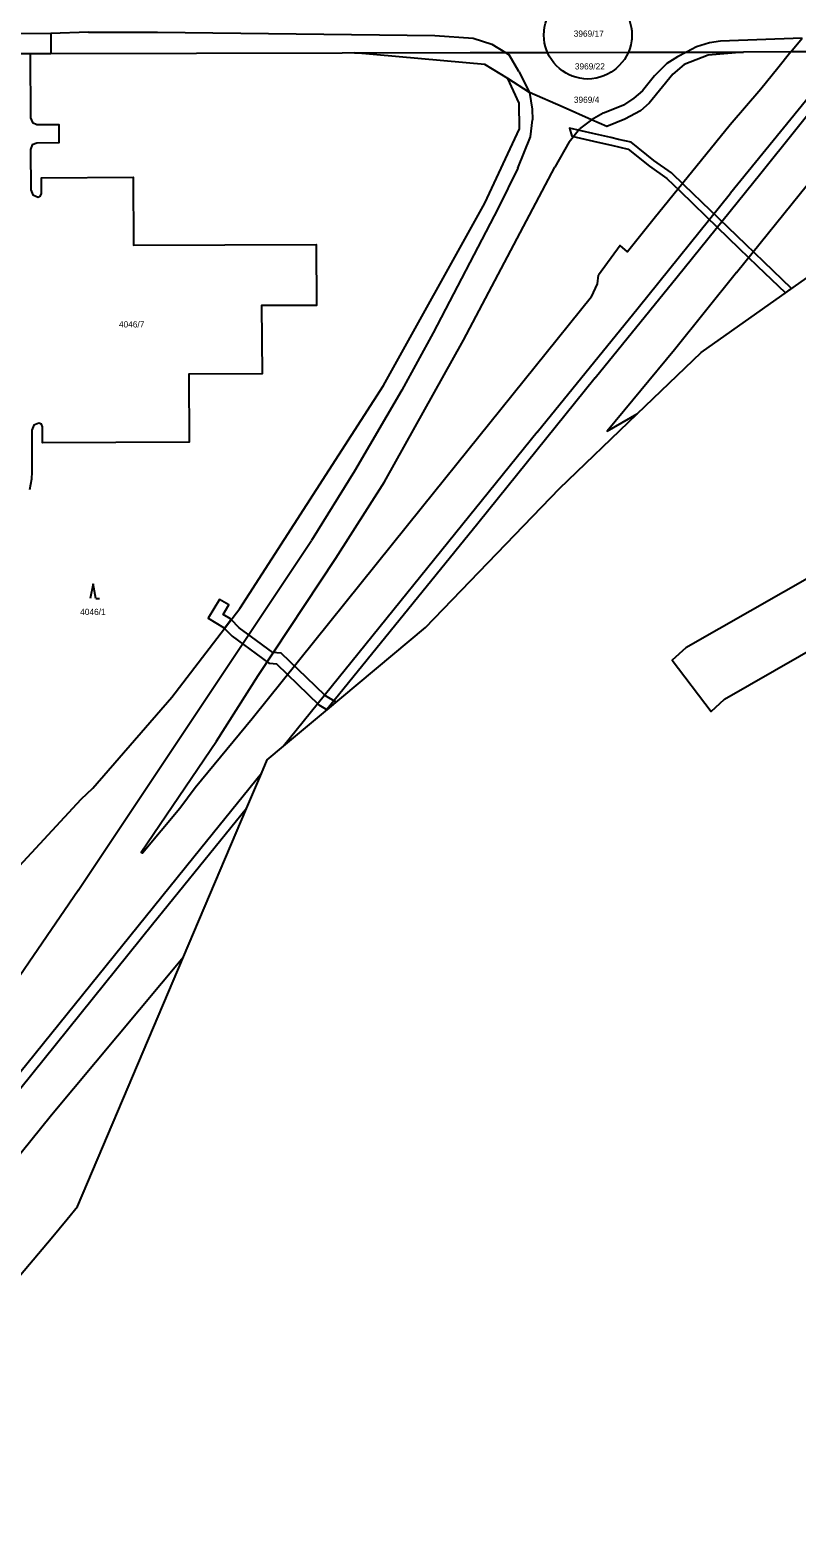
# Model space of a CAD drawing. Extents: x -869103 to -863415, y -1015889 to -1012477.
# Drawn here: x -864611.9 to -864402.3, y -1015262 to -1014850 of the extents above; entities that cross this region are included whole.
import ezdxf

# ---------------------------------------------------------------- set-up
doc = ezdxf.new("R2010")
doc.units = 0
for name, color, linetype in [('Hranice katastralního území', 7, 'Continuous'), ('Hranice parcel', 7, 'Continuous'), ('Parcelní čísla', 7, 'Continuous'), ('Vnitřní kresba', 7, 'Continuous'), ('Věcná břemena k části', 7, 'Continuous'), ('Značky kultur', 7, 'Continuous')]:
    doc.layers.add(name, color=color, linetype=linetype)

msp = doc.modelspace()

# ---------------------------------------------------------------- linework, layer by layer
at = {"layer": 'Hranice katastralního území'}
msp.add_line((-864446.01, -1014954.88), (-864428.51, -1014938.08), dxfattribs=at)
for points in [[(-864428.51, -1014938.08), (-864378.15, -1014902.58), (-864310, -1014877.65)], [(-864531.17, -1015036.08), (-864503.82, -1015013.23), (-864467.22, -1014975.24), (-864446.01, -1014954.88)], [(-864552.72, -1015062.64), (-864548.67, -1015053.12), (-864547.08, -1015049.38), (-864542.66, -1015045.69), (-864531.17, -1015036.08)], [(-864598.98, -1015171.48), (-864569.97, -1015103.23), (-864552.72, -1015062.64)], [(-864606.11, -1015180.2), (-864601.75, -1015174.9), (-864598.98, -1015171.48)], [(-864692.44, -1015284), (-864670.29, -1015256.03), (-864606.11, -1015180.2)]]:
    msp.add_lwpolyline(points, dxfattribs=at)
at = {"layer": 'Hranice parcel'}
for p, q in [((-864626.87, -1014850.82), (-864606.23, -1014850.94)), ((-864606.23, -1014850.94), (-864606.22, -1014856.46)), ((-864470.48, -1014856.09), (-864448.36, -1014856.04)), ((-864403.94, -1014855.94), (-864416.89, -1014855.97)), ((-864393.47, -1014855.91), (-864403.94, -1014855.94)), ((-864611.89, -1014856.48), (-864618.71, -1014856.5)), ((-864606.22, -1014856.46), (-864611.89, -1014856.48)), ((-864611.89, -1014856.48), (-864611.83, -1014874)), ((-864526.63, -1014856.25), (-864606.22, -1014856.46)), ((-864523.23, -1014856.24), (-864526.63, -1014856.25)), ((-864446.01, -1014954.88), (-864428.51, -1014938.08))]:
    msp.add_line(p, q, dxfattribs=at)
for points in [[(-864470.48, -1014856.09), (-864470.87, -1014855.06), (-864471.01, -1014854.59), (-864471.26, -1014853.52), (-864471.41, -1014852.43), (-864471.46, -1014851.33), (-864471.41, -1014850.23), (-864471.26, -1014849.15), (-864471.02, -1014848.08), (-864470.68, -1014847.04), (-864470.24, -1014846.04), (-864469.71, -1014845.08), (-864469.43, -1014844.63), (-864468.78, -1014843.75), (-864468.05, -1014842.93), (-864467.24, -1014842.18), (-864466.38, -1014841.51), (-864465.46, -1014840.92), (-864464.48, -1014840.41), (-864463.47, -1014840)], [(-864455.36, -1014840.01), (-864454.35, -1014840.43), (-864453.37, -1014840.94), (-864452.45, -1014841.53), (-864451.59, -1014842.21), (-864450.79, -1014842.96), (-864450.06, -1014843.78), (-864449.77, -1014844.16), (-864449.16, -1014845.07), (-864448.63, -1014846.03), (-864448.19, -1014847.04), (-864447.85, -1014848.08), (-864447.6, -1014849.15), (-864447.45, -1014850.23), (-864447.4, -1014851.33), (-864447.45, -1014852.42), (-864447.5, -1014852.9), (-864447.69, -1014853.97), (-864447.98, -1014855.02), (-864448.36, -1014856.04)], [(-864523.23, -1014856.24), (-864520.43, -1014856.23), (-864491.6, -1014856.14), (-864481.98, -1014856.12), (-864470.48, -1014856.09)], [(-864416.89, -1014855.97), (-864426.6, -1014856.83), (-864433.09, -1014859.41), (-864436.23, -1014861.99), (-864442.72, -1014869.98), (-864445.06, -1014872.04), (-864449.37, -1014874.33), (-864454.27, -1014876.3), (-864458.48, -1014874.47), (-864466.23, -1014871.08), (-864475.43, -1014867.07), (-864481.28, -1014863.2)], [(-864448.36, -1014856.04), (-864448.86, -1014857.03), (-864449.45, -1014857.98), (-864450.12, -1014858.87), (-864450.87, -1014859.69), (-864451.69, -1014860.45), (-864452.18, -1014860.85), (-864453.1, -1014861.48), (-864454.07, -1014862.03), (-864455.09, -1014862.48), (-864456.14, -1014862.85), (-864457.22, -1014863.12), (-864458.32, -1014863.29), (-864459.43, -1014863.36), (-864460.53, -1014863.3), (-864461.62, -1014863.15), (-864462.69, -1014862.89), (-864463.74, -1014862.54), (-864464.75, -1014862.1), (-864465.42, -1014861.74), (-864466.34, -1014861.15), (-864467.22, -1014860.47), (-864468.02, -1014859.72), (-864468.76, -1014858.9), (-864469.42, -1014858.02), (-864469.99, -1014857.08), (-864470.48, -1014856.09)], [(-864448.36, -1014856.04), (-864432.53, -1014856.01), (-864416.89, -1014855.97)], [(-864481.28, -1014863.2), (-864487.65, -1014859.37), (-864523.23, -1014856.24)], [(-864666.71, -1015134.4), (-864597.91, -1015060.14), (-864594.8, -1015057.16), (-864573.14, -1015032.24), (-864554.6, -1015008.01), (-864515.3, -1014947.11), (-864487.63, -1014897.26), (-864478.13, -1014876.97), (-864478.19, -1014869.93), (-864481.28, -1014863.2)], [(-864611.83, -1014874), (-864611.26, -1014875.24), (-864610.07, -1014875.8), (-864604.07, -1014875.82), (-864604.04, -1014880.83), (-864610.06, -1014880.84), (-864611.32, -1014881.3), (-864611.77, -1014882.59), (-864611.72, -1014893.62), (-864611.16, -1014895.03), (-864609.74, -1014895.61), (-864609.05, -1014895.3), (-864608.76, -1014894.6), (-864608.77, -1014890.31), (-864583.76, -1014890.17), (-864583.65, -1014908.77), (-864533.7, -1014908.59), (-864533.61, -1014925.2), (-864548.7, -1014925.28), (-864548.51, -1014943.88), (-864568.54, -1014943.97), (-864568.46, -1014962.56), (-864608.48, -1014962.73), (-864608.54, -1014958.35), (-864608.82, -1014957.66), (-864609.48, -1014957.35), (-864610.89, -1014957.93), (-864611.45, -1014959.32), (-864611.43, -1014970.66), (-864611.49, -1014972.65), (-864612.09, -1014975.57)], [(-864428.51, -1014938.08), (-864378.15, -1014902.58), (-864310, -1014877.65)], [(-864531.17, -1015036.08), (-864503.82, -1015013.23), (-864467.22, -1014975.24), (-864446.01, -1014954.88)], [(-864552.72, -1015062.64), (-864548.67, -1015053.12), (-864547.08, -1015049.38), (-864542.66, -1015045.69), (-864531.17, -1015036.08)], [(-864598.98, -1015171.48), (-864569.97, -1015103.23), (-864552.72, -1015062.64)], [(-864606.11, -1015180.2), (-864601.75, -1015174.9), (-864598.98, -1015171.48)], [(-864692.44, -1015284), (-864670.29, -1015256.03), (-864606.11, -1015180.2)]]:
    msp.add_lwpolyline(points, dxfattribs=at)
at = {"layer": 'Vnitřní kresba'}
for p, q in [((-864595.92, -1014850.53), (-864606.23, -1014850.94)), ((-864595.92, -1014850.53), (-864577.11, -1014850.56)), ((-864403.94, -1014855.94), (-864407.55, -1014860.39)), ((-864403.94, -1014855.94), (-864400.88, -1014852.16)), ((-864481.98, -1014856.12), (-864480.92, -1014856.77)), ((-864478.35, -1014861.33), (-864480.92, -1014856.77)), ((-864478.35, -1014861.33), (-864475.43, -1014867.07)), ((-864407.55, -1014860.39), (-864412.21, -1014866.14)), ((-864412.21, -1014866.14), (-864420.57, -1014875.9)), ((-864418.81, -1014916.23), (-864382.15, -1014870.74)), ((-864475.15, -1014879.11), (-864474.58, -1014874.52)), ((-864458.48, -1014874.47), (-864461.76, -1014877)), ((-864478.58, -1014887.72), (-864475.15, -1014879.11)), ((-864464.59, -1014880.54), (-864468.52, -1014887.43)), ((-864464.59, -1014880.54), (-864461.76, -1014877)), ((-864493.44, -1014934.69), (-864468.52, -1014887.43)), ((-864435.08, -1014917.42), (-864412.14, -1014889.08)), ((-864445.7, -1014925.88), (-864420.45, -1014894.53)), ((-864457.45, -1014945.04), (-864435.08, -1014917.42)), ((-864418.81, -1014916.23), (-864435.72, -1014937.35)), ((-864473.26, -1014959.83), (-864445.7, -1014925.88)), ((-864473.26, -1014959.83), (-864542.66, -1015045.69)), ((-864598.74, -1015085.05), (-864534.98, -1014989.46)), ((-864548.67, -1015053.12), (-864565.26, -1015073.64)), ((-864552.72, -1015062.64), (-864578.47, -1015094.38)), ((-864565.26, -1015073.64), (-864676.31, -1015211.18)), ((-864578.47, -1015094.38), (-864684.62, -1015226.13))]:
    msp.add_line(p, q, dxfattribs=at)
for points in [[(-864577.11, -1014850.56), (-864501.25, -1014851.45), (-864490.8, -1014852.18), (-864485.73, -1014853.82), (-864481.98, -1014856.12)], [(-864432.53, -1014856.01), (-864434.97, -1014857.27), (-864437.88, -1014859.15), (-864441.2, -1014862.5), (-864444.5, -1014866.57), (-864446.87, -1014868.61), (-864449.75, -1014870.51), (-864454.86, -1014872.61), (-864455.22, -1014872.69), (-864458.48, -1014874.47)], [(-864400.88, -1014852.16), (-864423.15, -1014853.01), (-864426.16, -1014853.5), (-864429.75, -1014854.57), (-864432.53, -1014856.01)], [(-864412.14, -1014889.08), (-864393.37, -1014865.63), (-864395.11, -1014864.24), (-864397.15, -1014865.91), (-864420.45, -1014894.53)], [(-864475.43, -1014867.07), (-864474.68, -1014871.59), (-864474.58, -1014874.52)], [(-864420.57, -1014875.9), (-864441.32, -1014901.42), (-864448.59, -1014910.54), (-864450.62, -1014908.88), (-864456.54, -1014916.94)], [(-864478.58, -1014887.72), (-864483.96, -1014898.65), (-864501.69, -1014932.74), (-864510.32, -1014948.35), (-864523.24, -1014970.47), (-864534.98, -1014989.46)], [(-864458.46, -1014922.89), (-864456.84, -1014919.33), (-864456.54, -1014916.94)], [(-864458.46, -1014922.89), (-864504.63, -1014980.21), (-864551.19, -1015038.21), (-864566.81, -1015057.08), (-864571.02, -1015062.68), (-864581.14, -1015074.86), (-864581.52, -1015074.57), (-864561, -1015044.27), (-864549.57, -1015026.38), (-864528.31, -1014994.29), (-864515.06, -1014973.43), (-864493.44, -1014934.69)], [(-864435.72, -1014937.35), (-864454.14, -1014959.62), (-864446.01, -1014954.88)], [(-864457.45, -1014945.04), (-864489.55, -1014984.8), (-864531.17, -1015036.08)], [(-864598.74, -1015085.05), (-864626.98, -1015126.24), (-864638.81, -1015142.15)], [(-864641.63, -1015190.41), (-864606.04, -1015146.38), (-864569.97, -1015103.23)]]:
    msp.add_lwpolyline(points, dxfattribs=at)
at = {"layer": 'Věcná břemena k části'}
for points in [[(-864243.31, -1014859.73), (-864271.89, -1014927.17), (-864432.68, -1015018.78), (-864436.36, -1015022.17), (-864425.76, -1015036.16), (-864422.08, -1015032.78), (-864258.1, -1014938.84), (-864222.83, -1014855.78)], [(-864447.59, -1014880.65), (-864451.1, -1014879.85), (-864453.2, -1014879.37), (-864458.12, -1014878.25), (-864464.5, -1014876.79), (-864463.83, -1014878.99), (-864457.95, -1014880.33), (-864453.44, -1014881.36), (-864452.96, -1014881.47), (-864448.47, -1014882.49), (-864442.59, -1014887.18), (-864437.85, -1014890.57), (-864434.34, -1014893.95), (-864427.2, -1014900.83), (-864418.06, -1014909.63), (-864413.14, -1014914.37), (-864405.42, -1014921.8), (-864403.76, -1014920.63), (-864411.36, -1014913.31), (-864416.28, -1014908.58), (-864425.9, -1014899.3), (-864433.1, -1014892.37), (-864436.59, -1014889.01), (-864441.39, -1014885.58)], [(-864559.02, -1015013.22), (-864558.78, -1015013.47), (-864556.94, -1015011.06), (-864557.16, -1015010.84), (-864559.12, -1015009.66), (-864557.58, -1015007.07), (-864560.15, -1015005.53), (-864563.22, -1015010.7)], [(-864533.87, -1015029.29), (-864543.25, -1015020.2), (-864544.43, -1015020.12), (-864545.59, -1015020.04), (-864551.37, -1015015.77), (-864554.74, -1015013.28), (-864556.94, -1015011.06), (-864558.78, -1015013.47), (-864556.7, -1015015.56), (-864553.57, -1015017.87), (-864546.67, -1015022.98), (-864546.41, -1015023), (-864544.55, -1015023.12), (-864535.86, -1015031.54), (-864532.99, -1015034.33), (-864530.7, -1015035.69), (-864528.25, -1015033.65), (-864531.15, -1015031.93)]]:
    msp.add_lwpolyline(points, close=True, dxfattribs=at)
at = {"layer": 'Značky kultur'}
for p, q in [((-864594.71, -1015001.29), (-864595.46, -1015005.29)), ((-864593.96, -1015005.29), (-864594.71, -1015001.29)), ((-864593.96, -1015005.29), (-864592.96, -1015005.29))]:
    msp.add_line(p, q, dxfattribs=at)

# ---------------------------------------------------------------- texts
at = {"layer": 'Parcelní čísla'}
for s, p in [('3969/17', (-864463.31, -1014851.8)), ('3969/22', (-864463.01, -1014860.74)), ('3969/4', (-864463.28, -1014869.86)), ('4046/7', (-864587.62, -1014931.24)), ('4046/1', (-864598.22, -1015009.81))]:
    msp.add_text(s, height=1.7, dxfattribs=at).set_placement(p)

doc.saveas('drawing.dxf')
